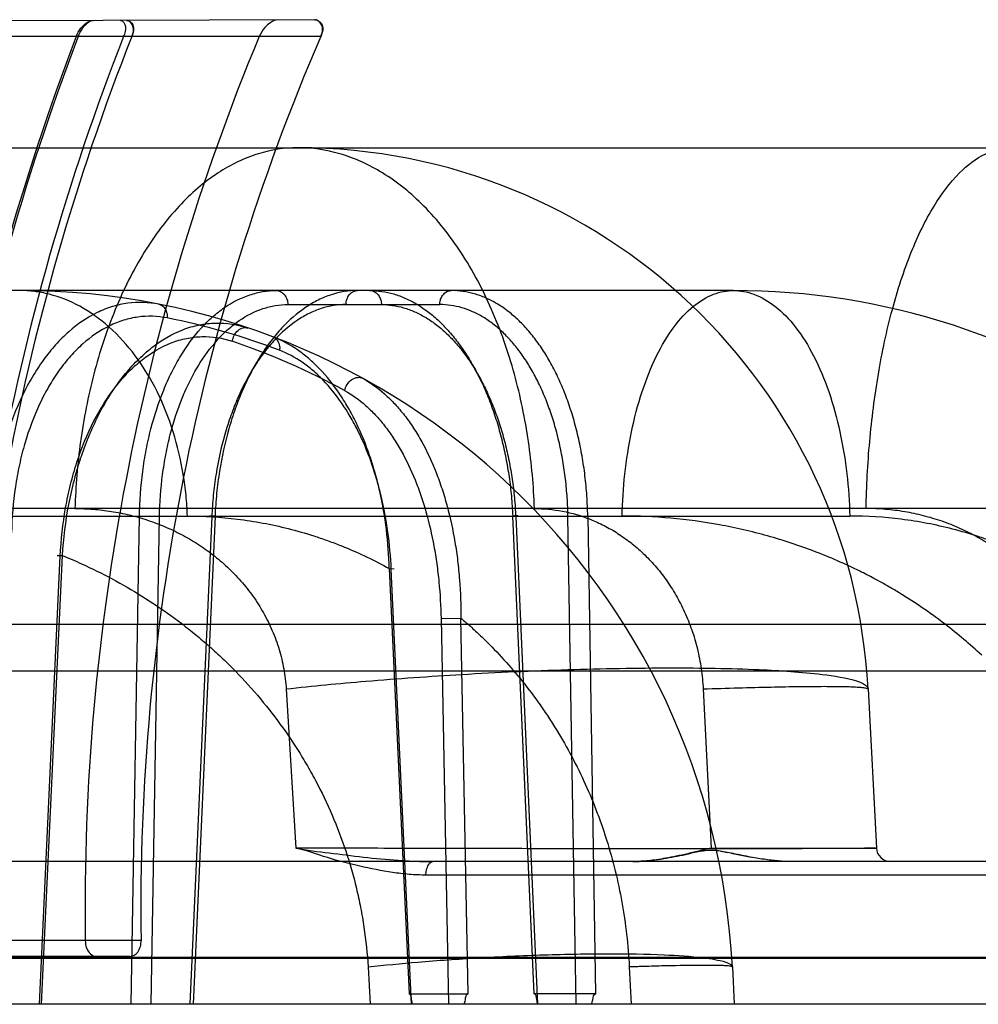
# Model space of a CAD drawing. Header units: millimetres. Extents: x 0 to 297, y 0 to 210.
# Tile 284 of 446: x 140.832 to 141.014, y 161.206 to 161.392. Entities that reach past the tile are written whole.
import ezdxf

# ---------------------------------------------------------------- set-up
doc = ezdxf.new("R2010")
doc.units = ezdxf.units.MM
doc.header["$LTSCALE"] = 16.335
doc.layers.add('INTFCLR_144815', color=7, linetype='CONTINUOUS')
doc.layers.add('INTFCLR_72935', color=7, linetype='CONTINUOUS')

msp = doc.modelspace()

# ---------------------------------------------------------------- linework, layer by layer
at = {"layer": 'INTFCLR_144815', "color": 9, "linetype": 'Continuous'}
for p, q in [((140.649151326, 161.3675885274), (141.0199886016, 161.3675885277)), ((140.9673665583, 161.3405885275), (140.6193926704, 161.3405885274)), ((140.8830915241, 161.337935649), (140.91182505, 161.337935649)), ((141.0491870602, 161.2993567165), (140.5390509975, 161.2993567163)), ((140.5744543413, 161.2979436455), (140.9893868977, 161.2979436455)), ((140.8534729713, 161.205588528), (140.8550207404, 161.297943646)), ((140.8588195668, 161.2978494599), (140.8550207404, 161.2979436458)), ((140.8572682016, 161.2055885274), (140.8588195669, 161.2978494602)), ((140.8686943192, 161.2978494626), (140.8645395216, 161.2055885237)), ((140.8693186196, 161.2979436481), (140.8651543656, 161.205588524)), ((140.8693186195, 161.2979436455), (140.8682053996, 161.2979428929)), ((140.8693186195, 161.2979436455), (140.8682053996, 161.2979428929)), ((140.9296743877, 161.2075519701), (140.9256316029, 161.2979436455)), ((140.9261979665, 161.2978494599), (140.9303300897, 161.2055885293)), ((140.9376112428, 161.2055885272), (140.9360848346, 161.2978494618)), ((140.9398205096, 161.2979436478), (140.9413217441, 161.2075519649)), ((140.8360847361, 161.20558853), (140.8400417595, 161.2903636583)), ((140.8365036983, 161.2055885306), (140.8404697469, 161.2904578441)), ((140.9022878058, 161.2879979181), (140.9060156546, 161.2075519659)), ((140.9022878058, 161.2879979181), (140.9032130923, 161.2879788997)), ((140.9022878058, 161.2879979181), (140.9032130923, 161.2879788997)), ((140.9064774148, 161.205588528), (140.9026580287, 161.2879037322)), ((140.9120657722, 161.2785468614), (140.9158298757, 161.2786410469)), ((140.9172041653, 161.2075519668), (140.9158298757, 161.2786410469)), ((140.5552398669, 161.2775099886), (141.5214655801, 161.2775099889)), ((140.9120657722, 161.2785468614), (140.9134717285, 161.2055885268)), ((141.5186275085, 161.2685885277), (140.5034155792, 161.2685885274)), ((140.8827788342, 161.2652408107), (140.8846171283, 161.235147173)), ((140.9928405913, 161.2652408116), (140.9944177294, 161.2351472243)), ((140.9631581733, 161.2351472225), (140.9944177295, 161.2351472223)), ((141.6365593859, 161.2325885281), (140.9105442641, 161.2325885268)), ((141.036328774, 161.2300298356), (140.9092133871, 161.2300298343)), ((141.8680634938, 161.2142743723), (140.554912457, 161.2142743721)), ((140.5796158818, 161.2145099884), (141.8459102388, 161.2145099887)), ((140.8982605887, 161.2126538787), (140.8986696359, 161.205588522)), ((140.9671815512, 161.2126537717), (140.9675518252, 161.2055885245)), ((141.8672649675, 161.205588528), (140.4486734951, 161.2055885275))]:
    msp.add_line(p, q, dxfattribs=at)
at = {"layer": 'INTFCLR_144815', "color": 6, "linetype": 'Continuous'}
for p, q in [((140.9398205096, 161.2979436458), (140.9360848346, 161.2978494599)), ((140.9616601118, 161.2652408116), (140.9631580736, 161.235147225)), ((140.9105442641, 161.2325885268), (140.724551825, 161.2325885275)), ((140.9476907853, 161.2126539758), (140.9480494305, 161.2055885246)), ((140.9060156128, 161.2075519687), (140.9172041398, 161.2075519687)), ((140.9413217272, 161.2075519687), (140.9296743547, 161.2075519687))]:
    msp.add_line(p, q, dxfattribs=at)
at = {"layer": 'INTFCLR_144815', "color": 7, "linetype": 'Continuous'}
for p, q in [((140.9650339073, 161.2345294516), (140.9662490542, 161.2343072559)), ((140.9669276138, 161.2341723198), (140.9707267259, 161.2334219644))]:
    msp.add_line(p, q, dxfattribs=at)
at = {"layer": 'INTFCLR_144815', "color": 9, "linetype": 'Continuous'}
for centre, radius, start, end in [((140.8849886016, 161.2595885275), 0.108, 3.0000000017, 89.99999998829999), ((140.8323665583, 161.2055885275), 0.135, 3.0000000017, 89.99999998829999), ((140.9673665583, 161.2055885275), 0.135, 54.0898465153, 89.99999998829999), ((140.8344004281, 161.2054126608), 0.1325312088, 69.1734724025, 78.7487648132), ((140.8301661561, 161.2054021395), 0.1325540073, 61.29775105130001, 71.3334614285), ((140.9971140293, 161.2352885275), 0.0027, 182.9999999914, 269.9999999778)]:
    msp.add_arc(centre, radius, start, end, dxfattribs=at)
for points, knots in [([(140.8849886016, 161.3675885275), (140.8824716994, 161.3675885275), (140.8771118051, 161.3667505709), (140.869335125, 161.3629405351), (140.8619667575, 161.356500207), (140.8554336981, 161.3476636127), (140.8500744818, 161.3368862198), (140.8461219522, 161.3248070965), (140.843660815, 161.3121544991), (140.8429540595, 161.3035870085), (140.8428240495, 161.2993567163)], [0, 0, 0, 0, 0.08645357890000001, 0.183076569, 0.2936436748, 0.4193778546, 0.5582098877, 0.7053461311, 0.8546242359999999, 1, 1, 1, 1]), ([(140.9297326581, 161.2993567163), (140.9295946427, 161.3035885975), (140.9288432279, 161.3121667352), (140.9262268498, 161.3248312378), (140.9220232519, 161.3369236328), (140.91632156, 161.3477119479), (140.90937126, 161.3565505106), (140.9015428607, 161.3629762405), (140.893306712, 161.3667603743), (140.8876561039, 161.3675885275), (140.8849886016, 161.3675885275)], [0, 0, 0, 0, 0.1425941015, 0.2892961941, 0.4344549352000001, 0.5723109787, 0.6983801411, 0.8106782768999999, 0.9101657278, 1, 1, 1, 1]), ([(140.9924734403, 161.2993567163), (140.992558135, 161.3035797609), (140.9930153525, 161.3120982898), (140.9946077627, 161.3246927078), (140.9971578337, 161.3366986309), (141.0006014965, 161.3473956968), (141.0047806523, 161.3561734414), (141.0094934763, 161.3626354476), (141.0145767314, 161.3666355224), (141.0183213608, 161.3675885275), (141.0199886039, 161.3675885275)], [0, 0, 0, 0, 0.1619392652, 0.3267610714, 0.4862354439, 0.6318347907, 0.756666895, 0.8574570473, 0.9360798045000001, 1, 1, 1, 1]), ([(140.8640958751, 161.2979436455), (140.8640718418, 161.2985931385), (140.8640032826, 161.2999007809), (140.8637825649, 161.3025427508), (140.8631628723, 161.3072445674), (140.8615987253, 161.3139036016), (140.858602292, 161.3214793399), (140.8545366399, 161.3282348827), (140.8495839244, 161.3337563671), (140.844028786, 161.3377487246), (140.8390737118, 161.3397344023), (140.8356386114, 161.340384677), (140.8337542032, 161.3405598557), (140.8328261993, 161.3405885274), (140.8323665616, 161.3405885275)], [0, 0, 0, 0, 0.0334345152, 0.06734841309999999, 0.1363626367, 0.2772581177, 0.4180232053, 0.5538030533, 0.6807505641, 0.7969575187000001, 0.9026976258, 0.952274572, 0.9763550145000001, 1, 1, 1, 1]), ([(140.8550207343, 161.2979436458), (140.8550703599, 161.3007593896), (140.8553759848, 161.3049541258), (140.856153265, 161.3097710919), (140.856711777, 161.3124509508), (140.8576344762, 161.3162784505), (140.859020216, 161.3205570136), (140.8608274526, 161.3245744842), (140.8619428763, 161.3267048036), (140.8636165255, 161.3296041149), (140.8655440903, 161.3322703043), (140.8677412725, 161.3345771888), (140.8691791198, 161.3359269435), (140.8717251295, 161.3379345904), (140.8745869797, 161.3394122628), (140.8771232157, 161.3401426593), (140.8787909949, 161.3404843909), (140.8800637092, 161.3405885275), (140.8809075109, 161.3405885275)], [0, 0, 0, 0, 0.1550961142, 0.2309727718, 0.2686005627, 0.3058243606, 0.4478078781, 0.5153475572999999, 0.5482357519, 0.5801905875, 0.6997441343, 0.7279830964, 0.7555916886, 0.8082820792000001, 0.9063142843, 0.9300731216, 0.9535291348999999, 1, 1, 1, 1]), ([(140.8962806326, 161.3405885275), (140.894595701, 161.3405885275), (140.8920116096, 161.3401549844), (140.8892123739, 161.3389982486), (140.8876206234, 161.3381406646), (140.8851596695, 161.3365938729), (140.8824907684, 161.3342338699), (140.8801657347, 161.3314594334), (140.8788639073, 161.3296702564), (140.8769064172, 161.3267131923), (140.875233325, 161.323480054), (140.8738180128, 161.3200616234), (140.8729017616, 161.3176136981), (140.8714712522, 161.3131195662), (140.8704556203, 161.308445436), (140.8698618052, 161.3043323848), (140.8695359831, 161.3015051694), (140.8693817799, 161.2993707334), (140.8693186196, 161.2979436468)], [0, 0, 0, 0, 0.0921262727, 0.1402361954, 0.1652485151, 0.19089814, 0.299084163, 0.3579381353, 0.3886855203, 0.4200105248, 0.55180504, 0.5866888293, 0.6223203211, 0.6946805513, 0.8444138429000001, 0.883072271, 0.9218954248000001, 1, 1, 1, 1]), ([(140.8809075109, 161.3405885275), (140.8811800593, 161.3405885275), (140.8817734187, 161.340445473), (140.8825073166, 161.3398329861), (140.8829769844, 161.3389423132), (140.8830868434, 161.3382671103), (140.8830915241, 161.337935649)], [0, 0, 0, 0, 0.2165522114, 0.4658688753, 0.7366124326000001, 1, 1, 1, 1]), ([(140.8940966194, 161.337935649), (140.8941013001, 161.3382671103), (140.894211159, 161.3389423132), (140.8946808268, 161.3398329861), (140.8954147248, 161.340445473), (140.8960080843, 161.3405885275), (140.8962806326, 161.3405885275)], [0, 0, 0, 0, 0.2633875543, 0.5341311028, 0.7834477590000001, 1, 1, 1, 1]), ([(140.8986220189, 161.3405885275), (140.8989569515, 161.3405885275), (140.8996668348, 161.3403736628), (140.9003537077, 161.3396379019), (140.900721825, 161.3387823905), (140.9008019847, 161.3382222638), (140.9008060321, 161.337935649)], [0, 0, 0, 0, 0.2663937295, 0.5562743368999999, 0.7720138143, 1, 1, 1, 1]), ([(140.91182505, 161.337935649), (140.911828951, 161.3382118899), (140.911902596, 161.3387488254), (140.9122071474, 161.3394830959), (140.9128083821, 161.3402626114), (140.9135414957, 161.3405885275), (140.9140090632, 161.3405885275)], [0, 0, 0, 0, 0.2204576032, 0.4271689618, 0.6268890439, 1, 1, 1, 1]), ([(140.9463180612, 161.2979436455), (140.946382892, 161.3005847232), (140.9467337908, 161.3059201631), (140.9479558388, 161.3138056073), (140.949915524, 161.3213277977), (140.9525665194, 161.3280364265), (140.9557955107, 161.3335437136), (140.9594380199, 161.3375886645), (140.9628245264, 161.3397027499), (140.9651840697, 161.3403829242), (140.9664437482, 161.3405597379), (140.9670614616, 161.3405885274), (140.9673665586, 161.3405885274)], [0, 0, 0, 0, 0.1548069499, 0.3128893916, 0.4669205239, 0.6093727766, 0.7342960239, 0.8390788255, 0.9255523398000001, 0.9638272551, 0.9821221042, 1, 1, 1, 1]), ([(140.9673665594, 161.3405885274), (140.9680119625, 161.3405885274), (140.9693420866, 161.3404662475), (140.9721039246, 161.3397028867), (140.9756387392, 161.3376091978), (140.9794557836, 161.3335652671), (140.9828412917, 161.3280546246), (140.9856197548, 161.3213396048), (140.988364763, 161.311267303), (140.9892498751, 161.303279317), (140.9893868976, 161.2979436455)], [0, 0, 0, 0, 0.0373944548, 0.07690222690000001, 0.1652474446, 0.2711212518, 0.3961912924, 0.5379765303, 0.6907509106, 1, 1, 1, 1]), ([(140.8586872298, 161.3379978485), (140.8567659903, 161.3383797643), (140.8537442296, 161.3384775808), (140.8503538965, 161.33772186), (140.8484459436, 161.3370543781), (140.845529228, 161.3357732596), (140.8428083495, 161.3338967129), (140.8403771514, 161.3316230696), (140.83872708, 161.3298898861), (140.8367866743, 161.3274770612), (140.8350575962, 161.3248233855), (140.8337748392, 161.3225341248), (140.8318983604, 161.3188144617), (140.8303917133, 161.3148324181), (140.8292251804, 161.310691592), (140.8285142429, 161.3077806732), (140.8275140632, 161.3025310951), (140.8270984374, 161.2979403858), (140.8270098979, 161.2948618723)], [0, 0, 0, 0, 0.09771588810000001, 0.1472704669, 0.1727131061, 0.1984371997, 0.3060937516, 0.3349763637, 0.3645291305, 0.4253885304, 0.4891348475, 0.5222846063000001, 0.5562566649, 0.6969275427, 0.733562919, 0.7708730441, 0.8463655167, 1, 1, 1, 1]), ([(140.8586872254, 161.3379978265), (140.8591721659, 161.3379014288), (140.8598709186, 161.3373258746), (140.8602375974, 161.3362936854), (140.8602781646, 161.3356930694), (140.8602587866, 161.3353967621)], [0, 0, 0, 0, 0.4548481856, 0.726830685, 1, 1, 1, 1]), ([(140.8588195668, 161.29784946), (140.8588641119, 161.3004961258), (140.8591477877, 161.3044390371), (140.8598743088, 161.3089671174), (140.860396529, 161.3114862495), (140.8612598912, 161.3150839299), (140.8625580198, 161.3191055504), (140.8642517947, 161.3228822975), (140.8652973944, 161.3248848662), (140.8668662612, 161.3276099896), (140.8686738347, 161.330116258), (140.8707351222, 161.3322849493), (140.8720840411, 161.3335536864), (140.874472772, 161.335440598), (140.8771585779, 161.3368297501), (140.879539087, 161.3375166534), (140.8811046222, 161.3378378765), (140.8822993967, 161.3379356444), (140.8830915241, 161.337935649)], [0, 0, 0, 0, 0.1551843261, 0.2310962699, 0.2687402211, 0.3059786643, 0.4480042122, 0.5155515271, 0.5484407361, 0.5803955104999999, 0.6999255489, 0.7281549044, 0.7557526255, 0.8084172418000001, 0.9063806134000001, 0.9301219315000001, 0.9535610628, 1, 1, 1, 1]), ([(140.8940966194, 161.337935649), (140.8925109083, 161.3379356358), (140.8900789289, 161.3375282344), (140.8874441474, 161.3364405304), (140.8859455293, 161.3356345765), (140.8836287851, 161.3341808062), (140.8811157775, 161.3319624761), (140.8789257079, 161.329354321), (140.8776993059, 161.3276724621), (140.8758551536, 161.3248931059), (140.8742782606, 161.3218539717), (140.8729438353, 161.3186404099), (140.872080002, 161.3163394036), (140.8707312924, 161.3121150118), (140.86977195, 161.3077213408), (140.8692099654, 161.3038549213), (140.8689014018, 161.3011973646), (140.8687547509, 161.2991909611), (140.8686943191, 161.2978494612)], [0, 0, 0, 0, 0.09218057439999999, 0.1403214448, 0.1653478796, 0.1910107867, 0.2992378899, 0.3581064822, 0.388858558, 0.4201858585, 0.5519765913, 0.5868545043, 0.6224779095, 0.6948168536, 0.8444924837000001, 0.8831327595, 0.9219368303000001, 1, 1, 1, 1]), ([(140.9008060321, 161.337935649), (140.9015065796, 161.3379356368), (140.9029207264, 161.3378337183), (140.9050217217, 161.3373771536), (140.9070950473, 161.3366201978), (140.9091249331, 161.3355714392), (140.911096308, 161.3342388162), (140.912995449, 161.3326327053), (140.9148104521, 161.3307652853), (140.9165288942, 161.3286493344), (140.918139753, 161.3263002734), (140.9196307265, 161.3237343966), (140.9209925, 161.3209706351), (140.9222150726, 161.3180276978), (140.9232906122, 161.3149256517), (140.9242108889, 161.3116860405), (140.9249693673, 161.3083332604), (140.9255611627, 161.3048929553), (140.92598121, 161.3013900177), (140.9261449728, 161.2990328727), (140.9261979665, 161.2978494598)], [0, 0, 0, 0, 0.0407011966, 0.08204297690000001, 0.1245302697, 0.168562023, 0.2144606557, 0.2624873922, 0.3128162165, 0.3655397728, 0.4206675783, 0.4781351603, 0.5378085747, 0.5995429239, 0.6631658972, 0.7284521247, 0.7951074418, 0.8627883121, 0.9311758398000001, 1, 1, 1, 1]), ([(140.9360848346, 161.2978494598), (140.9360652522, 161.2990335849), (140.9359679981, 161.3013922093), (140.9356462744, 161.3048992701), (140.9351508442, 161.3083421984), (140.9344864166, 161.3116954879), (140.9336572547, 161.3149342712), (140.9326690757, 161.3180354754), (140.9315292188, 161.3209780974), (140.9302449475, 161.3237417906), (140.9288258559, 161.3263074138), (140.9272808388, 161.3286559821), (140.9256217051, 161.3307713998), (140.9238587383, 161.3326384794), (140.9220037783, 161.3342444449), (140.9200686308, 161.3355766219), (140.9180676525, 161.3366242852), (140.9160162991, 161.3373796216), (140.9139299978, 161.3378346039), (140.9125232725, 161.337935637), (140.91182505, 161.337935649)], [0, 0, 0, 0, 0.0693995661, 0.1382659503, 0.2062928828, 0.2731414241, 0.3384939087, 0.4021035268, 0.4637640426, 0.5232945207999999, 0.5805528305, 0.6354224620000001, 0.6878573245, 0.7378968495, 0.7856711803, 0.831371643, 0.8752629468, 0.9176865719, 0.9590839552, 1, 1, 1, 1]), ([(140.8602587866, 161.3353967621), (140.8584556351, 161.3357551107), (140.8556204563, 161.3358469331), (140.8524409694, 161.3351344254), (140.8506541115, 161.3345052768), (140.8479241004, 161.3332991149), (140.8453809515, 161.331531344), (140.8431127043, 161.3293910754), (140.8415744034, 161.3277589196), (140.8397682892, 161.3254863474), (140.8381615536, 161.3229882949), (140.836972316, 161.3208328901), (140.8352348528, 161.3173287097), (140.8338485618, 161.3135783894), (140.8327838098, 161.3096802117), (140.8321376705, 161.3069380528), (140.8312386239, 161.3019904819), (140.830887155, 161.2976665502), (140.8308302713, 161.2947676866)], [0, 0, 0, 0, 0.0976914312, 0.1471743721, 0.1725712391, 0.1982435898, 0.3056783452, 0.3345042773, 0.3640047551, 0.4247766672, 0.4884590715, 0.5215903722, 0.5555516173, 0.6962629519, 0.7329371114, 0.7702971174, 0.8459277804, 1, 1, 1, 1]), ([(140.8404697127, 161.2904578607), (140.8406620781, 161.2936936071), (140.8412484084, 161.2985111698), (140.8424768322, 161.3040064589), (140.8433267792, 161.3070562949), (140.8447044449, 161.3113937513), (140.8464414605, 161.3155472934), (140.8485731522, 161.3194011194), (140.8500242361, 161.3217645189), (140.8519666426, 161.3244835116), (140.8541282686, 161.3269216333), (140.855954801, 161.3286455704), (140.8586304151, 161.3308747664), (140.8616108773, 161.3326425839), (140.8647609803, 161.3337155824), (140.8668110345, 161.3342264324), (140.8704409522, 161.334651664), (140.8735943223, 161.3341558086), (140.8755530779, 161.3334944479)], [0, 0, 0, 0, 0.1536085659, 0.2291565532, 0.2666908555, 0.3036012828, 0.4448362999, 0.4788681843, 0.5122647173, 0.5762199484, 0.6369511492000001, 0.666341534, 0.695148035, 0.8020376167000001, 0.8275046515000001, 0.8527355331, 0.9020288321, 1, 1, 1, 1]), ([(140.8725913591, 161.3309834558), (140.872646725, 161.3313608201), (140.8728923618, 161.3321277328), (140.8736038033, 161.3330697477), (140.8745744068, 161.3336114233), (140.8752730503, 161.3335889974), (140.8755530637, 161.3334944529)], [0, 0, 0, 0, 0.263058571, 0.5445432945, 0.7961602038, 1, 1, 1, 1]), ([(140.8400417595, 161.2903636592), (140.8401846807, 161.2934183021), (140.8406804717, 161.2979674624), (140.8417779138, 161.3031607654), (140.8425465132, 161.3060404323), (140.8437976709, 161.3101318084), (140.8453919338, 161.3140511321), (140.8473616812, 161.3176890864), (140.8487044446, 161.3199181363), (140.8505067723, 161.3224820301), (140.8525175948, 161.3247821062), (140.8542197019, 161.3264082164), (140.8567157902, 161.3285100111), (140.8595031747, 161.3301776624), (140.8624533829, 161.3311891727), (140.8643756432, 161.3316714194), (140.867785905, 161.3320733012), (140.8707492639, 161.3316053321), (140.872591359, 161.3309834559)], [0, 0, 0, 0, 0.1542205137, 0.2299439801, 0.2675366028, 0.3044886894, 0.4457272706, 0.4797295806, 0.5130837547, 0.5769222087, 0.6375114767, 0.6668218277, 0.6955443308, 0.8021303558, 0.8275356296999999, 0.8527161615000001, 0.9019482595, 1, 1, 1, 1]), ([(140.9022877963, 161.2879979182), (140.9022167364, 161.2904682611), (140.9018544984, 161.2953599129), (140.9008252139, 161.3013792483), (140.8996506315, 161.3060290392), (140.8982775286, 161.31043543), (140.8965734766, 161.3146148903), (140.8947655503, 161.3180325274), (140.8936649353, 161.3198660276), (140.8920130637, 161.3223989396), (140.8898695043, 161.325097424), (140.887428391, 161.3274171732), (140.8860015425, 161.3285789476), (140.8838944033, 161.3301172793), (140.8819760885, 161.331154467), (140.8803828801, 161.3317607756)], [0, 0, 0, 0, 0.1439860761, 0.2853094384, 0.3551749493, 0.4232683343, 0.5541201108, 0.6173545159, 0.6483702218, 0.6786754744, 0.7935451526, 0.8479701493, 0.8746010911, 0.900682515, 1, 1, 1, 1]), ([(140.8803828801, 161.3317607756), (140.8810161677, 161.3315197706), (140.8815990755, 161.3304816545), (140.8815569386, 161.3295482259), (140.88152054, 161.3292844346)], [0, 0, 0, 0, 0.7178785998, 1, 1, 1, 1]), ([(140.9026580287, 161.2879037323), (140.9025490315, 161.2902473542), (140.9021297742, 161.2948841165), (140.9010749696, 161.3005833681), (140.8999080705, 161.3049827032), (140.8985606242, 161.3091490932), (140.8969096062, 161.3130988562), (140.895171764, 161.3163277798), (140.8941170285, 161.3180593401), (140.8925382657, 161.3204503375), (140.8904974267, 161.3229970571), (140.8881801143, 161.3251870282), (140.8868280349, 161.3262833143), (140.8848357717, 161.3277334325), (140.883024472, 161.3287123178), (140.88152054, 161.3292844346)], [0, 0, 0, 0, 0.1442075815, 0.2857236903, 0.3556731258, 0.4238379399, 0.5547877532, 0.6180481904, 0.6490686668, 0.6793743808, 0.7941690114, 0.8485102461, 0.8750836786, 0.901097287, 1, 1, 1, 1]), ([(140.8938262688, 161.3216688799), (140.8939163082, 161.3220621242), (140.8942560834, 161.3228605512), (140.8951183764, 161.3237941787), (140.8962173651, 161.3242663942), (140.8969533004, 161.3241366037), (140.8972213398, 161.323989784)], [0, 0, 0, 0, 0.2605268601, 0.5483997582, 0.8026347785, 1, 1, 1, 1]), ([(140.8972213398, 161.323989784), (140.898718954, 161.3231694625), (140.9008546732, 161.321621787), (140.9033913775, 161.3191302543), (140.9052186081, 161.3169659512), (140.9069170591, 161.3145655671), (140.9090326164, 161.3110306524), (140.9105863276, 161.3076716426), (140.9117247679, 161.3046437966), (140.9124524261, 161.3025239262), (140.9135943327, 161.2986814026), (140.9145690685, 161.2941350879), (140.915237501, 161.289471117), (140.9157096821, 161.2846824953), (140.915837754, 161.2810608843), (140.9158298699, 161.2786410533)], [0, 0, 0, 0, 0.1002033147, 0.1531110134, 0.2085096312, 0.2661594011, 0.3254819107, 0.4500774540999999, 0.4825681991, 0.5153103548, 0.5815777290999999, 0.7177028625, 0.7876464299, 0.8579986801, 1, 1, 1, 1]), ([(140.8938262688, 161.3216688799), (140.895246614, 161.3208909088), (140.8972750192, 161.3194250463), (140.8996895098, 161.3170650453), (140.9014357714, 161.3150143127), (140.9030663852, 161.3127401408), (140.9051051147, 161.3093870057), (140.9066133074, 161.3061994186), (140.90773004, 161.3033250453), (140.9084481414, 161.3013116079), (140.9095845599, 161.2976586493), (140.9105775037, 161.2933326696), (140.9112908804, 161.288889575), (140.9118270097, 161.28432075), (140.9120201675, 161.2808611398), (140.9120657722, 161.2785468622)], [0, 0, 0, 0, 0.0996799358, 0.152413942, 0.2076783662, 0.2652217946, 0.3244798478, 0.4490468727, 0.4815412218, 0.5142909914, 0.5806022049, 0.7169204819, 0.78700019, 0.8575246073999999, 1, 1, 1, 1]), ([(140.8428240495, 161.2993567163), (140.843978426, 161.2993563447), (140.8462833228, 161.2992666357), (140.8497183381, 161.2988613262), (140.8531171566, 161.2981863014), (140.8559098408, 161.2973977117), (140.8581166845, 161.2966247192), (140.8603061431, 161.2957547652), (140.8629746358, 161.2944963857), (140.866038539, 161.29271358), (140.8689546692, 161.2906567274), (140.871239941, 161.2887092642), (140.8729690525, 161.2870058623), (140.8746333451, 161.2852055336), (140.8765448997, 161.2827890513), (140.8782082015, 161.2801803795), (140.8793763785, 161.2779772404), (140.8804292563, 161.2756953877), (140.88150803, 161.2727345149), (140.882396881, 161.2690412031), (140.882701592, 161.2665164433), (140.8827788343, 161.2652408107)], [0, 0, 0, 0, 0.05990535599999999, 0.1195580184, 0.1793161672, 0.239547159, 0.2699716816, 0.3006297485, 0.3617783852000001, 0.4228769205, 0.4843588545, 0.5467274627, 0.5784374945, 0.6102765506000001, 0.6739139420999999, 0.7380382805, 0.7705219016, 0.8032626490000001, 0.8683949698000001, 0.9336809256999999, 1, 1, 1, 1]), ([(140.9297326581, 161.2993567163), (140.9315103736, 161.2993565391), (140.9351265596, 161.2990133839), (140.9390689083, 161.2978559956), (140.9416356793, 161.2967664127), (140.9433826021, 161.2959218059), (140.9455284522, 161.2946860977), (140.9480030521, 161.2929273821), (140.9499634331, 161.2912307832), (140.9514709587, 161.2897256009), (140.9529547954, 161.2880959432), (140.9546974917, 161.2858775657), (140.9562465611, 161.2834662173), (140.9573736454, 161.2814043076), (140.9584290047, 161.2792316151), (140.9595684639, 161.2763859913), (140.9604416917, 161.2734186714), (140.9609802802, 161.2709650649), (140.9614096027, 161.268443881), (140.9615961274, 161.2665240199), (140.9616601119, 161.2652408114)], [0, 0, 0, 0, 0.1035794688, 0.210210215, 0.2378594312, 0.2660175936, 0.3232251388, 0.3819002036, 0.44265055, 0.4740329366, 0.5059841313, 0.5710225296, 0.6381353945, 0.6727121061, 0.7078920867, 0.7788249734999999, 0.8510284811, 0.8878340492, 0.9251403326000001, 1, 1, 1, 1]), ([(141.032388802, 161.2652408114), (141.0323178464, 161.2664269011), (141.0320464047, 161.2687850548), (141.0312581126, 161.2722561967), (141.0303921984, 161.2747814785), (141.0297042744, 161.2764272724), (141.0292145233, 161.2775179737), (141.0282845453, 161.2793853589), (141.0267532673, 161.28194574), (141.0249705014, 161.2843429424), (141.0235988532, 161.2859288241), (141.0227768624, 161.2868111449), (141.0215141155, 161.2881040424), (141.0195067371, 161.289927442), (141.0166098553, 161.2921012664), (141.0142930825, 161.2935340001), (141.0126916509, 161.2944031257), (141.011609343, 161.2949606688), (141.0096907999, 161.2958704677), (141.0068695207, 161.2969890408), (141.0039609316, 161.2978643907), (141.0015882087, 161.2984186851), (140.9991844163, 161.2988742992), (140.9961449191, 161.2992554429), (140.9936971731, 161.2993563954), (140.9924734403, 161.2993567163)], [0, 0, 0, 0, 0.06168284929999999, 0.1229316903, 0.1844574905, 0.1999709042, 0.2155278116, 0.2465165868, 0.3082226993, 0.3701183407, 0.4013337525, 0.4170322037, 0.4327121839, 0.4951478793, 0.5575695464, 0.6204875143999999, 0.6363381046, 0.652154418, 0.6836842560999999, 0.7465335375, 0.8094980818, 0.8411683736, 0.8729913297, 0.9364730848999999, 1, 1, 1, 1]), ([(140.8640958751, 161.2979436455), (140.8672543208, 161.2979421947), (140.8736739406, 161.2975523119), (140.8816516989, 161.2960588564), (140.8872236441, 161.2944605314), (140.8904505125, 161.2933642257), (140.8923844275, 161.2926378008), (140.8964106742, 161.2910211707), (140.8995497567, 161.2895159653), (140.902287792, 161.2879979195)], [0, 0, 0, 0, 0.2376500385, 0.4825489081, 0.6090319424, 0.6735318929, 0.7389392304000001, 0.7644374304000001, 1, 1, 1, 1]), ([(141.014344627, 161.2715994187), (141.0121371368, 161.2736617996), (141.007406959, 161.2776699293), (141.0016540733, 161.2816520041), (140.9975826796, 161.2841161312), (140.9956881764, 161.2852003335), (140.993600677, 161.2863368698), (140.9894086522, 161.2884895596), (140.9827702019, 161.2913895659), (140.975350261, 161.2938346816), (140.9700668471, 161.2951793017), (140.9670221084, 161.2958434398), (140.9624573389, 161.2967300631), (140.9555646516, 161.2976665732), (140.9493940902, 161.2979436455), (140.9463180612, 161.2979436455)], [0, 0, 0, 0, 0.1213859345, 0.2486872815, 0.28063004, 0.3125972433, 0.3363837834, 0.3761281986, 0.5019267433, 0.6269864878, 0.6895683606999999, 0.720916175, 0.7521913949, 0.8764028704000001, 1, 1, 1, 1]), ([(141.05896706, 161.257826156), (141.0570646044, 161.2608971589), (141.0528188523, 161.2669225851), (141.0472280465, 161.2730633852), (141.0431454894, 161.2768746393), (141.0403951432, 161.2792804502), (141.0354908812, 161.2831705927), (141.0280788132, 161.2879735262), (141.0209664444, 161.2913760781), (141.0161259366, 161.2932249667), (141.0129176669, 161.2943336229), (141.0073177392, 161.2959719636), (140.9992064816, 161.2975296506), (140.9926442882, 161.2979425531), (140.9893868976, 161.2979436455)], [0, 0, 0, 0, 0.129235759, 0.2629815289, 0.2961897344, 0.3290178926, 0.3936799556, 0.5199915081, 0.6440812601, 0.6748668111, 0.7053420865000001, 0.7654923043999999, 0.883469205, 1, 1, 1, 1]), ([(140.8400417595, 161.2903636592), (140.8398462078, 161.2903800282), (140.8389314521, 161.2905067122), (140.8401330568, 161.2904656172), (140.8404697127, 161.2904578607)], [0, 0, 0, 0, 0.3681851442, 1, 1, 1, 1]), ([(140.8400417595, 161.2903636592), (140.8398462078, 161.2903800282), (140.8389314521, 161.2905067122), (140.8401330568, 161.2904656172), (140.8404697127, 161.2904578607)], [0, 0, 0, 0, 0.3681851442, 1, 1, 1, 1]), ([(140.8404694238, 161.2904579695), (140.8416738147, 161.2899675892), (140.8468410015, 161.2877452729), (140.8537721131, 161.2840383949), (140.8610638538, 161.2791352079), (140.8650358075, 161.276041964), (140.8676175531, 161.2738389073), (140.8693315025, 161.2723216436), (140.8722681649, 161.2695746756), (140.8762647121, 161.2653972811), (140.8807086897, 161.2599871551), (140.8837432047, 161.2556441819), (140.8856382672, 161.252621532), (140.8868761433, 161.2505551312), (140.8889336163, 161.2468689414), (140.8915498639, 161.241416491), (140.8941453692, 161.2346013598), (140.8958305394, 161.2287139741), (140.8968803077, 161.2238771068), (140.8977273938, 161.2189309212), (140.8981149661, 161.2151694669), (140.8982605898, 161.2126538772)], [0, 0, 0, 0, 0.0381612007, 0.1650471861, 0.2298277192, 0.2958795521, 0.3126337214, 0.3294237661, 0.3630492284, 0.4306156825, 0.49890742, 0.5683202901, 0.5859067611, 0.6035977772, 0.639003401, 0.7097607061, 0.780850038, 0.8527710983, 0.8892276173, 0.9260543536, 1, 1, 1, 1]), ([(140.9158298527, 161.278641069), (140.9165195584, 161.2780565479), (140.9178562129, 161.2768865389), (140.921766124, 161.2732468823), (140.9260309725, 161.2686079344), (140.9298863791, 161.263557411), (140.9320140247, 161.2604834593), (140.935140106, 161.2556513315), (140.9383745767, 161.2496553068), (140.9410448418, 161.2433529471), (140.9424272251, 161.2396050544), (140.9443478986, 161.233836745), (140.9465493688, 161.2248947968), (140.9474823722, 161.2167549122), (140.94769079, 161.2126538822)], [0, 0, 0, 0, 0.036015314, 0.07074876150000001, 0.2127885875, 0.286257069, 0.3237458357, 0.3616863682, 0.5155102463, 0.5942487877, 0.634219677, 0.6746145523, 0.8364186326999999, 1, 1, 1, 1]), ([(140.8827788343, 161.2652408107), (140.8877905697, 161.2657972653), (140.8988624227, 161.2668525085), (140.9166154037, 161.2680996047), (140.9358814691, 161.2689742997), (140.954630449, 161.2693199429), (140.9707150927, 161.2690669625), (140.9824448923, 161.2683262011), (140.989255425, 161.2672790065), (140.9921519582, 161.2662487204), (140.9928250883, 161.2655366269), (140.9928405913, 161.2652408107)], [0, 0, 0, 0, 0.1363873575, 0.3007775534, 0.4813224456, 0.6579113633, 0.8080812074, 0.9157814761, 0.9768465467, 0.9919879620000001, 1, 1, 1, 1]), ([(140.9616601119, 161.2652408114), (140.9638875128, 161.2653152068), (140.9681652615, 161.2654483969), (140.9742602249, 161.2656034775), (140.9796612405, 161.2657012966), (140.9836602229, 161.2657344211), (140.9864061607, 161.2657246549), (140.9880967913, 161.2657017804), (140.9895274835, 161.2656642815), (140.9907003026, 161.2656104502), (140.9915969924, 161.2655482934), (140.9922619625, 161.2654635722), (140.992620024, 161.2653951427), (140.9928376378, 161.2652971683), (140.9928405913, 161.2652408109)], [0, 0, 0, 0, 0.2139564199, 0.4108741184, 0.5853184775, 0.7325546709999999, 0.7947791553, 0.84895308, 0.8948295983, 0.932295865, 0.9613125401, 0.9819906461, 0.9945821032, 1, 1, 1, 1]), ([(140.9092133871, 161.2300298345), (140.9081534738, 161.2300296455), (140.9060383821, 161.2301266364), (140.9018441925, 161.2306140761), (140.8966882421, 161.2316673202), (140.8905902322, 161.2332196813), (140.8866521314, 161.2346788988), (140.8846168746, 161.2351471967)], [0, 0, 0, 0, 0.1261132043, 0.2516019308, 0.5020790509, 0.7515083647, 1, 1, 1, 1]), ([(140.9944177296, 161.2351472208), (140.9944184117, 161.2351336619), (140.9943323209, 161.2351475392), (140.9942436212, 161.2351217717), (140.9940269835, 161.2351248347), (140.9936154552, 161.2351069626), (140.9928839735, 161.2350992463), (140.9920327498, 161.235086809), (140.9911908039, 161.2350787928), (140.9904413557, 161.2350723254), (140.9896152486, 161.2350663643), (140.9876052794, 161.2350525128), (140.9840637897, 161.2350357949), (140.9803123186, 161.235024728), (140.9774664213, 161.2350180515), (140.9753173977, 161.235013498), (140.9712440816, 161.2350065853), (140.9663748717, 161.2350022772), (140.9619283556, 161.235000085), (140.9592171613, 161.2349994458), (140.9549325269, 161.2349991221), (140.9482760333, 161.2350019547), (140.9415292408, 161.2350073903), (140.936888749, 161.2350128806), (140.9337210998, 161.2350172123), (140.928152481, 161.2350256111), (140.921772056, 161.2350366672), (140.9161762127, 161.2350489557), (140.9129748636, 161.235057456), (140.908269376, 161.235068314), (140.9013785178, 161.2350872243), (140.8945562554, 161.2351091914), (140.8901288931, 161.2351259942), (140.8875694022, 161.2351355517), (140.885737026, 161.235142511), (140.8846171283, 161.235147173)], [0, 0, 0, 0, 0.0003709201, 0.0014662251, 0.003282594, 0.005813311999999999, 0.0130040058, 0.0230541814, 0.029160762, 0.0359921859, 0.0435352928, 0.051730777, 0.0909100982, 0.1402952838, 0.1542282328, 0.1686652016, 0.1990105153, 0.2655185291, 0.3017005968, 0.3204971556, 0.3395931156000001, 0.4187643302, 0.5023642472, 0.5239273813, 0.5455508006, 0.5889100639, 0.676071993, 0.7198754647, 0.7417986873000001, 0.7635387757, 0.848437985, 0.9300697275, 0.949935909, 0.9694021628, 1, 1, 1, 1]), ([(140.9092133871, 161.2300298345), (140.9092216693, 161.2303500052), (140.9093054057, 161.2312660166), (140.9098727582, 161.2325885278), (140.91054425, 161.2325885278)], [0, 0, 0, 0, 0.3229356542, 1, 1, 1, 1]), ([(140.8982605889, 161.2126538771), (140.901391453, 161.2130036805), (140.9083132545, 161.2136671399), (140.9194190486, 161.2144512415), (140.9314829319, 161.2150014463), (140.9432308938, 161.2152188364), (140.9533129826, 161.2150596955), (140.9606663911, 161.2145933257), (140.9649351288, 161.2139350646), (140.9667507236, 161.2132868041), (140.9671718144, 161.2128395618), (140.9671815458, 161.2126538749)], [0, 0, 0, 0, 0.1360651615, 0.3002817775, 0.4808261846, 0.6575427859, 0.8078742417, 0.9156914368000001, 0.9768118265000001, 0.9919690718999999, 1, 1, 1, 1]), ([(140.9671815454, 161.2126538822), (140.9671796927, 161.2126892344), (140.967043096, 161.2127500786), (140.9666475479, 161.2128258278), (140.9659689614, 161.2128799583), (140.9651123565, 161.2129182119), (140.9638086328, 161.2129527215), (140.9606608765, 161.212971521), (140.9565249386, 161.2129042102), (140.9524650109, 161.2128017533), (140.9501473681, 161.212732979), (140.9487549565, 161.2126890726), (140.9480472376, 161.212665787), (140.94769079, 161.2126538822)], [0, 0, 0, 0, 0.0054370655, 0.0180524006, 0.0676823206, 0.1051898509, 0.1511032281, 0.2674300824, 0.589117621, 0.7860378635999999, 0.8912455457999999, 0.9452240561, 1, 1, 1, 1])]:
    msp.add_open_spline(points, degree=3, knots=knots, dxfattribs=at)
at = {"layer": 'INTFCLR_144815', "color": 6, "linetype": 'Continuous'}
for points, knots in [([(140.898622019, 161.3405885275), (140.8993746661, 161.3405885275), (140.9008999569, 161.3404774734), (140.9031716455, 161.3399787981), (140.905422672, 161.3391466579), (140.907617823, 161.3379932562), (140.9097341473, 161.3365380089), (140.9117607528, 161.3347974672), (140.9136935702, 161.3327788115), (140.9155221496, 161.3304932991), (140.9172274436, 161.3279668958), (140.9187986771, 161.3252213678), (140.920228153, 161.3222747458), (140.9215106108, 161.3191386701), (140.9226338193, 161.3158428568), (140.9235886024, 161.3124214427), (140.9243688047, 161.3089113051), (140.9249748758, 161.3053252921), (140.9254075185, 161.3016639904), (140.9255767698, 161.2991925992), (140.9256316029, 161.2979436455)], [0, 0, 0, 0, 0.0410983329, 0.0831685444, 0.1265987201, 0.1717480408, 0.2182249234, 0.2665499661, 0.3173705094, 0.3706132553, 0.426187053, 0.483644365, 0.5432036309, 0.6048932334, 0.6685387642, 0.7332287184, 0.7987610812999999, 0.8647983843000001, 0.9317351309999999, 1, 1, 1, 1]), ([(140.9398205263, 161.2979436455), (140.9397983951, 161.2992157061), (140.9396904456, 161.3017585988), (140.9393361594, 161.305548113), (140.938789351, 161.3092825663), (140.9380568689, 161.3129073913), (140.9371490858, 161.3163830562), (140.9360772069, 161.3196867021), (140.9348444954, 161.3228158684), (140.9334578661, 161.325751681), (140.931931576, 161.3284647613), (140.9302808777, 161.3309335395), (140.9285157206, 161.3331483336), (140.926641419, 161.3351027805), (140.9246732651, 161.3367789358), (140.9226298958, 161.3381614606), (140.9205352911, 161.3392391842), (140.9183981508, 161.3400129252), (140.9162197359, 161.3404829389), (140.9147458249, 161.3405885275), (140.9140090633, 161.3405885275)], [0, 0, 0, 0, 0.0700922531, 0.1401518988, 0.2095979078, 0.2779298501, 0.3437875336, 0.4073989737, 0.4691646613, 0.528952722, 0.5861349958, 0.6405092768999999, 0.6923935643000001, 0.7419689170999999, 0.7894688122, 0.8345523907, 0.8775908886, 0.9189159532, 0.9594095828, 1, 1, 1, 1]), ([(140.9261979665, 161.2978494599), (140.9263607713, 161.2978639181), (140.9271868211, 161.2980062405), (140.9259812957, 161.2979509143), (140.9256316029, 161.2979436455)], [0, 0, 0, 0, 0.3184744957, 1, 1, 1, 1]), ([(140.9261979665, 161.2978494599), (140.9263607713, 161.2978639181), (140.9271868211, 161.2980062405), (140.9259812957, 161.2979509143), (140.9256316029, 161.2979436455)], [0, 0, 0, 0, 0.3184744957, 1, 1, 1, 1]), ([(140.8846168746, 161.2351471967), (140.8866856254, 161.2346711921), (140.8909809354, 161.2342878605), (140.8974066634, 161.2333743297), (140.902860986, 161.2328849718), (140.9072506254, 161.2326369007), (140.9094473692, 161.2325885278), (140.91054425, 161.2325885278)], [0, 0, 0, 0, 0.2442328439, 0.4941680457, 0.7472877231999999, 0.8738018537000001, 1, 1, 1, 1]), ([(140.9631580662, 161.2351472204), (140.9622805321, 161.2349294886), (140.9606196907, 161.2345101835), (140.9582462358, 161.2339529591), (140.9561140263, 161.23349408), (140.9542003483, 161.2331396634), (140.9524901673, 161.2328806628), (140.9509672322, 161.2327067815), (140.9496130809, 161.2326109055), (140.9487642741, 161.232588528), (140.9483656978, 161.2325885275)], [0, 0, 0, 0, 0.1802533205, 0.3414946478, 0.4860226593, 0.6150319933, 0.7294356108, 0.8307932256, 0.9205382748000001, 1, 1, 1, 1]), ([(140.9483656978, 161.2325885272), (140.9491552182, 161.2325885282), (140.9507496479, 161.2326689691), (140.9530528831, 161.2329466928), (140.955225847, 161.2333079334), (140.9573159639, 161.2337153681), (140.958690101, 161.2340061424), (140.959406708, 161.2341534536)], [0, 0, 0, 0, 0.2120408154, 0.4281313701, 0.6227812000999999, 0.8035170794, 1, 1, 1, 1]), ([(140.9066710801, 161.2055885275), (140.9066233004, 161.2058806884), (140.9064623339, 161.2064473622), (140.9064143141, 161.2075519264), (140.9060156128, 161.2075519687)], [0, 0, 0, 0, 0.4261171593, 1, 1, 1, 1]), ([(140.9164925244, 161.2055885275), (140.9165448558, 161.2058659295), (140.9167219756, 161.2064418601), (140.9167858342, 161.2075519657), (140.9172041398, 161.2075519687)], [0, 0, 0, 0, 0.4029329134, 1, 1, 1, 1]), ([(140.9303597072, 161.2055885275), (140.9303121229, 161.2058658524), (140.9301470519, 161.2064411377), (140.930090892, 161.2075519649), (140.9296743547, 161.2075519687)], [0, 0, 0, 0, 0.4031690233, 1, 1, 1, 1]), ([(140.9405839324, 161.2055885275), (140.940640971, 161.2058809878), (140.9408194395, 161.2064571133), (140.9409153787, 161.2075519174), (140.9413217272, 161.2075519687)], [0, 0, 0, 0, 0.4230619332, 1, 1, 1, 1])]:
    msp.add_open_spline(points, degree=3, knots=knots, dxfattribs=at)
at = {"layer": 'INTFCLR_144815', "color": 7, "linetype": 'Continuous'}
for points, knots in [([(140.966927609, 161.2341723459), (140.966456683, 161.2342708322), (140.9655607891, 161.2344436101), (140.9642844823, 161.2346567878), (140.9630917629, 161.2347321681), (140.9619205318, 161.2346300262), (140.9606959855, 161.2344150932), (140.9598483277, 161.2342478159), (140.9594067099, 161.2341534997)], [0, 0, 0, 0, 0.1896840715, 0.3597154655, 0.5099236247, 0.6593880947, 0.8219612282, 1, 1, 1, 1]), ([(140.9784394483, 161.2325885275), (140.9775787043, 161.2325885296), (140.9758234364, 161.2326767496), (140.9730942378, 161.2330064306), (140.9701180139, 161.2335180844), (140.9680364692, 161.2339449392), (140.966927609, 161.2341723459)], [0, 0, 0, 0, 0.2218581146, 0.4523369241, 0.7082410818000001, 1, 1, 1, 1])]:
    msp.add_open_spline(points, degree=3, knots=knots, dxfattribs=at)
at = {"layer": 'INTFCLR_72935', "color": 9, "linetype": 'Continuous'}
for p, q in [((140.8881994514, 161.3918111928), (140.7561393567, 161.3913502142)), ((140.8893211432, 161.3886563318), (140.7551638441, 161.3886563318)), ((140.8553201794, 161.2176563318), (140.729552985, 161.2176563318)), ((140.8531770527, 161.2146237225), (140.7296889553, 161.215054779))]:
    msp.add_line(p, q, dxfattribs=at)
at = {"layer": 'INTFCLR_72935', "color": 6, "linetype": 'Continuous'}
for centre, radius, start, end in [((141.274569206, 161.2235873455), 0.4619864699, 159.0653634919, 180.7355873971), ((141.2743807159, 161.223587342), 0.4614659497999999, 159.0406371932, 180.7364167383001), ((141.2726842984, 161.2235872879), 0.4518880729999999, 158.5747232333, 180.7520192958), ((141.2724888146, 161.223588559), 0.4502590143, 158.4935318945, 180.7549019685), ((141.2745620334, 161.2235885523), 0.4298331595, 157.4166167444, 180.790776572), ((141.2724884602, 161.223588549), 0.4172104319, 156.6937104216, 180.8147026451)]:
    msp.add_arc(centre, radius, start, end, dxfattribs=at)
for points, knots in [([(140.8430791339, 161.3886563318), (140.8432899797, 161.3892074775), (140.8440207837, 161.390488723), (140.8453643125, 161.3916616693), (140.8462814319, 161.3916648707)], [0, 0, 0, 0, 0.3915140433, 1, 1, 1, 1]), ([(140.843448, 161.3886563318), (140.843663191, 161.3892181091), (140.8443112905, 161.3904042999), (140.8454658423, 161.3916620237), (140.8462747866, 161.3916648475)], [0, 0, 0, 0, 0.4264932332, 1, 1, 1, 1]), ([(140.8514314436, 161.3916828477), (140.8519307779, 161.3916845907), (140.8527107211, 161.3902887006), (140.8522553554, 161.3892456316), (140.8520241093, 161.3886563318)], [0, 0, 0, 0, 0.4409608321, 1, 1, 1, 1]), ([(140.8535785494, 161.3886563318), (140.8537481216, 161.3890866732), (140.8541773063, 161.3901635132), (140.8532978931, 161.3916893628), (140.8525927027, 161.3916869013)], [0, 0, 0, 0, 0.3961031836, 1, 1, 1, 1]), ([(140.8525927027, 161.3916869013), (140.8530692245, 161.3916885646), (140.8542719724, 161.3907175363), (140.8538494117, 161.3893437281), (140.8535785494, 161.3886563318)], [0, 0, 0, 0, 0.3920847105, 1, 1, 1, 1]), ([(140.8813139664, 161.3917871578), (140.8807750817, 161.3917852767), (140.8797882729, 161.3913484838), (140.8785608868, 161.390231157), (140.8779391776, 161.3892607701), (140.8776877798, 161.3886563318)], [0, 0, 0, 0, 0.3241154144, 0.6062685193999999, 1, 1, 1, 1]), ([(140.8893211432, 161.3886563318), (140.8895123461, 161.3891001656), (140.8900141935, 161.3902669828), (140.8889600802, 161.3918138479), (140.8881994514, 161.3918111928)], [0, 0, 0, 0, 0.3885094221, 1, 1, 1, 1]), ([(140.8881994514, 161.3918111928), (140.888688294, 161.3918128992), (140.8900713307, 161.3909852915), (140.8896417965, 161.3894006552), (140.8893211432, 161.3886563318)], [0, 0, 0, 0, 0.3762377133, 1, 1, 1, 1]), ([(140.8447698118, 161.2176563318), (140.8447763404, 161.2171833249), (140.8449395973, 161.215930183), (140.8460489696, 161.2146486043), (140.8468653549, 161.2146457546)], [0, 0, 0, 0, 0.3668655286, 1, 1, 1, 1]), ([(140.8531770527, 161.2146237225), (140.8537552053, 161.2146217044), (140.8550491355, 161.2154945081), (140.8553309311, 161.2169002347), (140.8553201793, 161.2176563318)], [0, 0, 0, 0, 0.4332933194, 1, 1, 1, 1])]:
    msp.add_open_spline(points, degree=3, knots=knots, dxfattribs=at)

doc.saveas('drawing.dxf')
